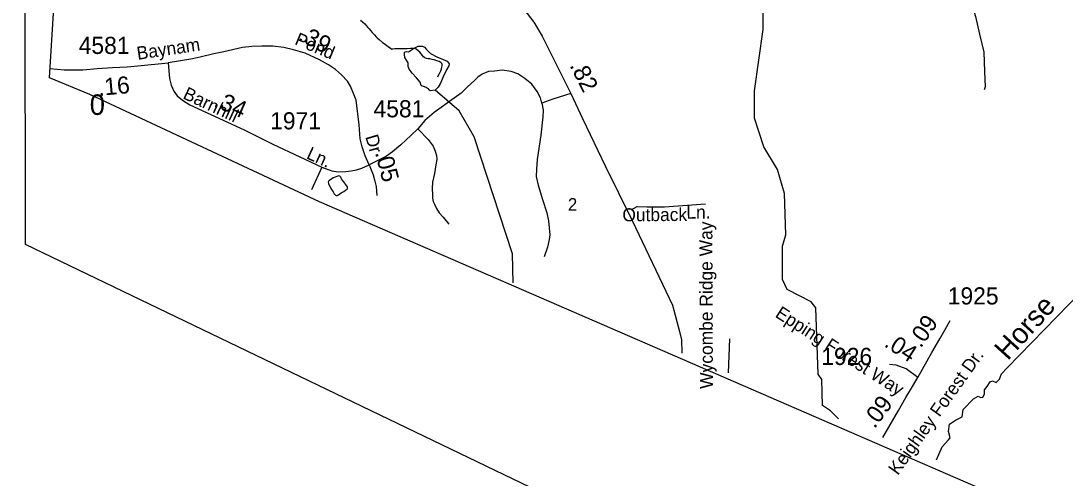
# Model space of a CAD drawing. Extents: x 2126262 to 2293712, y 749403 to 919119.
# Drawn here: x 2133630 to 2141263, y 824349 to 827686 of the extents above; entities that cross this region are included whole.
import ezdxf

# ---------------------------------------------------------------- set-up
doc = ezdxf.new("R2010")
doc.units = 0
for name, color, linetype in [('Exist Boundary Political CountyLine', 7, 'Continuous'), ('Exist Cultural Recreational Bike Route NC Number Label', 7, 'Continuous'), ('Exist Hydrographic Creek Single Shore', 7, 'Continuous'), ('Exist Hydrographic Creek Single Shore Label', 7, 'Continuous'), ('Exist Hydrographic Misc Water Feature', 7, 'Continuous'), ('Exist Hydrographic Pond Under 1500 Sq Ft', 7, 'Continuous'), ('Exist Road Non-System Type 51', 7, 'Continuous'), ('Exist Road Non-System Type 51 Label', 7, 'Continuous'), ('Exist Road Secondary Mileage Hundredths English Label', 7, 'Continuous'), ('Exist Road Secondary Type 51 Attributed', 7, 'Continuous'), ('Exist Road Secondary Type 51 Label', 7, 'Continuous'), ('Exist Road Secondary Type 51 Number Label', 7, 'Continuous'), ('Map Preparation Inset Cut Line', 7, 'Continuous')]:
    doc.layers.add(name, color=color, linetype=linetype)

msp = doc.modelspace()

# ---------------------------------------------------------------- linework, layer by layer
at = {"layer": 'Exist Boundary Political CountyLine'}
for points in [[(2133839.4, 827270.1), (2134339.4, 835334.3), (2134341.8, 841203.1), (2134508, 848637.7), (2140998.3, 864497.6)], [(2192122.8, 787074.7), (2191946.5, 788439.9), (2191462.4, 794425.4), (2179295.7, 796467.1), (2169584.9, 810291.7), (2151370.7, 819485.6), (2149836.3, 820237.8), (2146070.6, 821922.1), (2135812.5, 826366.6), (2134133.6, 827149.9), (2133839.4, 827270.1)]]:
    msp.add_lwpolyline(points, dxfattribs=at)
at = {"layer": 'Exist Hydrographic Creek Single Shore'}
for points in [[(2139606.6, 824781.4), (2139547.8, 824840.3), (2139488.6, 824879.3), (2139483.6, 825068.9), (2139458.6, 825108.9), (2139439.5, 825591.5), (2139406.5, 825634.9), (2139231.6, 825727), (2139197.6, 825799.9), (2139196.6, 826042.7), (2139221.6, 826124.2), (2139211.5, 826426.3), (2139160.5, 826601.2), (2139059.6, 826767.2), (2138992.5, 826975.3), (2138991.5, 827175.5), (2139056.5, 827623.6), (2139052.6, 828365.1)], [(2140323.6, 824481.9), (2140363.2, 824577.3), (2140411.2, 824628.8), (2140423.2, 824644.2), (2140411.2, 824690.6), (2140418, 824742), (2140462.6, 824771.2), (2140509, 824796.9), (2140517.5, 824850.1), (2140593, 824927.3), (2140626.5, 824947), (2140643.6, 824936.7), (2140660.8, 824939.3), (2140673.6, 824962.4), (2140674.5, 824994.2), (2140692.5, 825018.2), (2140715.7, 825052.5), (2140731.1, 825059.4), (2140758.5, 825048.2), (2140782.6, 825072.2), (2140798, 825110.8), (2140838.3, 825153.7), (2141380.6, 825709)]]:
    msp.add_lwpolyline(points, dxfattribs=at)
at = {"layer": 'Exist Hydrographic Misc Water Feature'}
for points in [[(2136113.5, 827690.5), (2136127.2, 827678.6), (2136143.6, 827664.4), (2136153.7, 827652.7), (2136166.2, 827638.7), (2136175.8, 827628.3), (2136185.9, 827616.7), (2136198.4, 827602.6), (2136208.2, 827590.9), (2136214.4, 827583.5), (2136226.7, 827570.7), (2136234.2, 827563.4), (2136248.4, 827551.6), (2136274.6, 827529.8), (2136284.9, 827522.1), (2136294.9, 827513.7), (2136304.6, 827506.1), (2136341.3, 827479.1)], [(2136677.8, 827278.5), (2136680.8, 827284.9), (2136690.7, 827302.9), (2136698.7, 827320.7), (2136704.2, 827335.3), (2136708.1, 827349.3), (2136709.8, 827359.2), (2136710, 827367.3), (2136708.3, 827375.7), (2136700.1, 827382.2), (2136688, 827388.9), (2136669.6, 827395.4), (2136651.3, 827401.3), (2136637.6, 827405), (2136619.5, 827408.6), (2136607.4, 827410.4), (2136595.3, 827412.2), (2136582.2, 827417.5), (2136573.6, 827424.5), (2136565, 827433.5), (2136555.2, 827445.9), (2136545.1, 827457.6), (2136534.9, 827467.6), (2136519.1, 827479.4), (2136508.8, 827483.8), (2136493.4, 827485.7), (2136479.3, 827485.4), (2136453, 827483.3), (2136443.2, 827482.8), (2136427, 827483.2), (2136401, 827482.7), (2136385.2, 827482.2), (2136375.1, 827482.5), (2136362.6, 827481.9), (2136349.3, 827480.4), (2136341.3, 827479.1)], [(2137229.2, 825774.7), (2137224, 825985.2), (2136943.7, 826840.3), (2136834.6, 827029.6), (2136659, 827180.4)]]:
    msp.add_lwpolyline(points, dxfattribs=at)
at = {"layer": 'Exist Hydrographic Pond Under 1500 Sq Ft'}
for points in [[(2136499.3, 827485), (2136534.4, 827501.2), (2136566.9, 827501.2), (2136580.8, 827495.6), (2136594.8, 827477.9), (2136624.5, 827447.2), (2136671, 827423), (2136746.2, 827391.4), (2136761.1, 827372.8), (2136757.4, 827358), (2136740.7, 827329.1), (2136717.4, 827278.9), (2136697, 827231.5), (2136681.2, 827203.6), (2136659, 827180.4), (2136621.7, 827176.6), (2136616.1, 827180.4), (2136613.3, 827183), (2136611.5, 827186.9), (2136606.6, 827191.3), (2136591.6, 827199.6), (2136572.5, 827206.4), (2136563.8, 827210.8), (2136556.7, 827215.7), (2136548.3, 827238), (2136522.3, 827269.6), (2136490.7, 827304), (2136467.5, 827332.8), (2136461.9, 827353.3), (2136461, 827379.3), (2136437.7, 827420.3), (2136434.9, 827439.8), (2136434, 827455.6), (2136439.6, 827460.2), (2136449.8, 827463), (2136464.7, 827460.2), (2136471.2, 827464.9), (2136499.3, 827485)], [(2135988.8, 826514.9), (2135974.9, 826534.7), (2135968.6, 826546.4), (2135962.2, 826553.8), (2135953.4, 826555.7), (2135913.8, 826539.9), (2135892.9, 826526.9), (2135881.7, 826518.1), (2135877.3, 826509.8), (2135878.8, 826498.6), (2135895.2, 826463.7), (2135912.9, 826437.6), (2135920.3, 826423.9), (2135927.1, 826415.6), (2135930.4, 826413.5), (2135934.9, 826411.7), (2135943, 826413.1), (2135952.5, 826418), (2135970.8, 826430.5), (2135990, 826442), (2136002.5, 826449.8), (2136012, 826455.6), (2136015.6, 826458), (2136017.9, 826461), (2136018.1, 826467.3), (2136016.9, 826474.2), (2135988.8, 826514.9)]]:
    msp.add_lwpolyline(points, dxfattribs=at)
at = {"layer": 'Exist Road Non-System Type 51'}
for p, q in [((2135830.1, 826617.5), (2135755.1, 826453.7)), ((2138809.2, 825365.7), (2138801, 825118))]:
    msp.add_line(p, q, dxfattribs=at)
for points in [[(2140583.3, 828740), (2140549.9, 828651.4), (2140545, 828605.5), (2140540.1, 828561.6), (2140549.7, 828447.4), (2140547.9, 828359.5), (2140533.9, 828261.8), (2140531.7, 828057.8), (2140531.9, 827973.8), (2140558, 827879.3), (2140606.7, 827718.3), (2140638, 827589.6), (2140669.3, 827457), (2140674.4, 827316.9), (2140678, 827204.8), (2140671.6, 827182.9)], [(2137437.3, 827085.8), (2137427.1, 827125.1), (2137403.2, 827171.1), (2137364, 827224), (2137312.8, 827265), (2137263.3, 827299.1), (2137213, 827317), (2137148.2, 827325.6), (2137091.9, 827320.4), (2137049.2, 827317), (2137001.4, 827298.3), (2136970.7, 827276.1), (2136945.1, 827250.5), (2136893.9, 827204.4), (2136847.9, 827158.4), (2136781.3, 827110.6), (2136650, 827016.7), (2136581.7, 826960.4), (2136532.2, 826899)], [(2137437.3, 827085.8), (2137447.6, 827034.7), (2137444.2, 826986.9), (2137430.5, 826852.1), (2137404.9, 826674.7), (2137399.8, 826604.7), (2137396.4, 826551.8), (2137410.1, 826487), (2137442.5, 826382.9), (2137474, 826286.5), (2137487.7, 826226.8), (2137492.8, 826175.6), (2137496.2, 826124.4), (2137492.8, 826090.3), (2137479.2, 826035.7), (2137455.3, 825964)], [(2137648.9, 827157.5), (2137519.2, 827114.8), (2137437.3, 827085.8)], [(2136532.2, 826899), (2136481, 826850.4), (2136407.7, 826781.3), (2136347.1, 826731.8), (2136301.9, 826699.4), (2136255, 826673.8), (2136174.8, 826636.3)], [(2136532.2, 826899), (2136606.9, 826820.1), (2136642.7, 826771.5), (2136658.1, 826735.7), (2136667.4, 826703.2), (2136670, 826675.1), (2136664, 826635), (2136653.8, 826572.7), (2136640.1, 826510.4), (2136637.6, 826461.8), (2136638.9, 826417.9), (2136638.9, 826393.1), (2136644, 826369.3), (2136653.4, 826348.8), (2136667, 826318.1), (2136688.3, 826284.8), (2136716.5, 826254.9), (2136759.2, 826202.1)], [(2138091.9, 826306.4), (2138133.6, 826332.1), (2138204.2, 826328.9), (2138335.7, 826328.9), (2138634.1, 826351.3)]]:
    msp.add_lwpolyline(points, dxfattribs=at)
at = {"layer": 'Exist Road Secondary Type 51 Attributed'}
for points in [[(2136074.7, 828643.8), (2136211.5, 828549.3), (2136418.5, 828411.2), (2136706.8, 828228.5), (2137184.4, 827902.3), (2137331.8, 827740.8), (2137380.5, 827676.8), (2137439.6, 827575.8), (2137648.9, 827157.5), (2137735.7, 826973.5), (2137903.4, 826622.8), (2138097.1, 826229.6), (2138393.2, 825611.5), (2138445.1, 825418.3), (2138458.5, 825359.2), (2138460.9, 825260.1)], [(2136174.8, 826636.3), (2136147.1, 826702.4), (2136125.7, 826768.1), (2136111.2, 826825.2), (2136102.7, 826927.6), (2136080.1, 827107.2), (2136061.3, 827156.6), (2136040, 827208.7), (2136017, 827245.4), (2135974.3, 827293.1), (2135930, 827330.7), (2135879.2, 827366.1), (2135811.8, 827401.9), (2135707.7, 827451.4), (2135624.1, 827476.1), (2135551.6, 827493.2), (2135472.7, 827502.1), (2135390.8, 827503), (2135319.2, 827499.6), (2135249.2, 827492.8), (2135113.1, 827461.6), (2135040.6, 827446.3), (2134940, 827421.5), (2134871.7, 827407.9), (2134707.9, 827381.4)], [(2133843.6, 827338.5), (2133947, 827329.3), (2134030.5, 827329.3), (2134082.4, 827329.3), (2134188.5, 827338.3), (2134301.3, 827347.3), (2134407.4, 827351.8), (2134486.4, 827358.6), (2134707.9, 827381.4)], [(2134707.9, 827381.4), (2134717.3, 827265.4), (2134729.2, 827216.8), (2134748, 827174.1), (2134773.6, 827139.2), (2134811.1, 827106.7), (2134864.9, 827074.3), (2135018.9, 827002.2), (2135262.4, 826891.8), (2135472.7, 826786.4), (2135669.3, 826693.9), (2135830.1, 826617.5)], [(2135830.1, 826617.5), (2135903.9, 826591.5), (2135948.3, 826584.7), (2136005.5, 826587.2), (2136044.7, 826591.5), (2136083.9, 826599.2), (2136121.5, 826612), (2136174.8, 826636.3)], [(2136174.8, 826636.3), (2136205.5, 826562.9), (2136218.3, 826516.8), (2136226.8, 826476.7), (2136231.9, 826412.8)], [(2140185.2, 825083.5), (2140288.4, 825265.5), (2140346.8, 825366.3), (2140385.2, 825432.9), (2140422.3, 825500.1)], [(2140185.2, 825083.5), (2140101.2, 825145.8), (2140028.4, 825173.1), (2139978.1, 825178.7)], [(2139930, 824646.4), (2140043.8, 824842.7), (2140098.1, 824937.2), (2140132.7, 824992.5), (2140185.2, 825083.5)]]:
    msp.add_lwpolyline(points, dxfattribs=at)
at = {"layer": 'Map Preparation Inset Cut Line'}
msp.add_lwpolyline([(2133630.5, 852884.6), (2189691.2, 852884.6), (2189691.2, 811054.9), (2164878.1, 811054.9), (2133665.4, 826054.8)], close=True, dxfattribs=at)

# ---------------------------------------------------------------- texts
at = {"layer": 'Exist Boundary Political CountyLine'}
msp.add_text('0', height=150, dxfattribs=at).set_placement((2134133.6, 826999.9))
at = {"layer": 'Exist Cultural Recreational Bike Route NC Number Label'}
msp.add_text('2', height=91.9, dxfattribs=at).set_placement((2137628.4, 826301))
at = {"layer": 'Exist Hydrographic Creek Single Shore Label'}
msp.add_text('Horse', height=150, rotation=47.8355, dxfattribs=at).set_placement((2140843.2, 825201.8))
at = {"layer": 'Exist Road Non-System Type 51 Label'}
for s, rotation, p in [('Outback', 0.37472, (2138026.9, 826223.3)), ('Ln.', 0.37472, (2138494.8, 826243)), ('Wycombe Ridge Way', 90.18609, (2138688.5, 825000.9))]:
    msp.add_text(s, height=95, rotation=rotation, dxfattribs=at).set_placement(p)
at = {"layer": 'Exist Road Secondary Mileage Hundredths English Label'}
for s, rotation, p in [('.39', 332.73331, (2135650, 827549.6)), ('.82', 296.43478, (2137639.1, 827362)), ('.16', 5.08075, (2134199.4, 827139)), ('.34', 336.34095, (2135033.4, 827066.1)), ('.05', 284.76954, (2136217.6, 826724.8)), ('.09', 55.31954, (2140207.7, 825293)), ('.04', 327.24081, (2139932.6, 825314.6)), ('.09', 53.02452, (2139869.8, 824705.2))]:
    msp.add_text(s, height=125, rotation=rotation, dxfattribs=at).set_placement(p)
at = {"layer": 'Exist Road Secondary Type 51 Label'}
for s, rotation, p in [('Pond', 337.36472, (2135625.1, 827516.9)), ('Baynam', 8.53842, (2134484.6, 827401.8)), ('Barnhill', 334.83116, (2134808.1, 827122.7)), ('Dr', 286.15641, (2136147, 826841.4)), ('Ln.', 335.31931, (2135711.1, 826685.2)), ('Epping Forest Way', 327.24081, (2139136.7, 825529.9)), ('Keighley Forest Dr.', 54.34039, (2140039.8, 824365.3))]:
    msp.add_text(s, height=95, rotation=rotation, dxfattribs=at).set_placement(p)
at = {"layer": 'Exist Road Secondary Type 51 Number Label'}
for s, p in [('4581', (2134052.8, 827445)), ('4581', (2136207.6, 826982.4)), ('1971', (2135452, 826894.7)), ('1925', (2140404.6, 825616.7)), ('1926', (2139480.5, 825174.9))]:
    msp.add_text(s, height=125, dxfattribs=at).set_placement(p)

doc.saveas('drawing.dxf')
